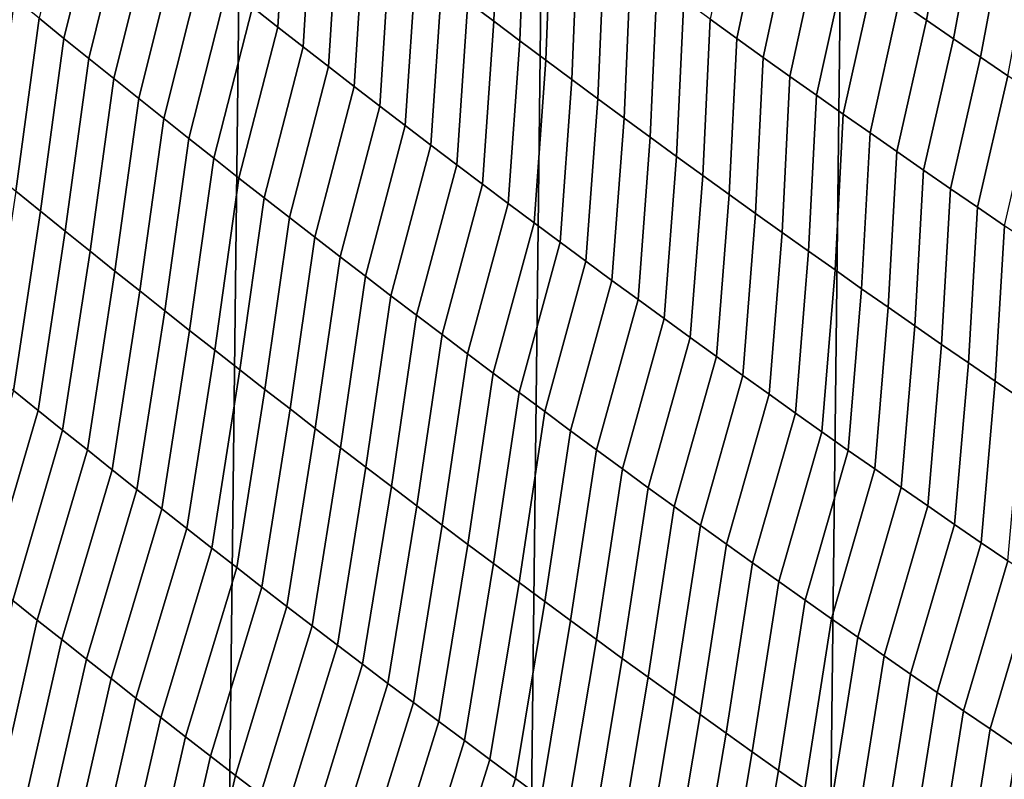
# Model space of a CAD drawing. Header units: metres. Extents: x -240 to 45, y -77 to 27.
# Tile 792 of 1056: x 9.21 to 11.09, y -22.28 to -20.83. Entities that reach past the tile are written whole.
import ezdxf

# ---------------------------------------------------------------- set-up
doc = ezdxf.new("R2010")
doc.units = ezdxf.units.M
doc.layers.add('solid_102011X2', color=7, linetype='CONTINUOUS')

msp = doc.modelspace()

# ---------------------------------------------------------------- linework, layer by layer
at = {"layer": 'solid_102011X2'}
for points in [[(9.575647, 25.051577), (8.991745, -25.261692), (8.402947, -25.458815), (8.991435, 25.261791)], [(10.15489, 24.828394), (9.575917, -25.051476), (8.991745, -25.261692), (9.575647, 25.051577)], [(10.729292, 24.592184), (10.155128, -24.828295), (9.575917, -25.051476), (10.15489, 24.828394)], [(11.298151, 24.343264), (10.729503, -24.592091), (10.155128, -24.828295), (10.729292, 24.592184)], [(11.861567, 24.081562), (11.298356, -24.343168), (10.729503, -24.592091), (11.298151, 24.343264)], [(9.651274, -20.807663, 120.759911), (9.699712, -20.845617, 120.782043), (9.718589, -20.533268, 121.072342), (9.669806, -20.495121, 121.050903)], [(10.062604, -20.797344, 121.220078), (10.112112, -20.834642, 121.240837), (10.123375, -20.535263, 121.538391), (10.073506, -20.497816, 121.518288)], [(9.244209, -20.828781, 120.298225), (9.291557, -20.86727, 120.321732), (9.36262, -20.577833, 120.625351), (9.314842, -20.539183, 120.602631)], [(9.699712, -20.845617, 120.782043), (9.748244, -20.883469, 120.804085), (9.767461, -20.57131, 121.093704), (9.718589, -20.533268, 121.072342)], [(10.112112, -20.834642, 121.240837), (10.16171, -20.871834, 121.261513), (10.173331, -20.572601, 121.558411), (10.123375, -20.535263, 121.538391)], [(10.886602, -20.796572, 122.129128), (10.938215, -20.832291, 122.147232), (10.982348, -20.591431, 122.474014), (10.930236, -20.555727, 122.456573)], [(9.291557, -20.86727, 120.321732), (9.339002, -20.905663, 120.345146), (9.410494, -20.616386, 120.647987), (9.36262, -20.577833, 120.625351)], [(9.748244, -20.883469, 120.804085), (9.79687, -20.921219, 120.826042), (9.816424, -20.609247, 121.114975), (9.767461, -20.57131, 121.093704)], [(10.16171, -20.871834, 121.261513), (10.211399, -20.908915, 121.282104), (10.223375, -20.609827, 121.578346), (10.173331, -20.572601, 121.558411)], [(10.525472, -20.83082, 121.696167), (10.576124, -20.867252, 121.7155), (10.629766, -20.616177, 122.037277), (10.578645, -20.579741, 122.018646)], [(10.938215, -20.832291, 122.147232), (10.989908, -20.867886, 122.165253), (11.034538, -20.62701, 122.491371), (10.982348, -20.591431, 122.474014)], [(9.339002, -20.905663, 120.345146), (9.386543, -20.943962, 120.368477), (9.458462, -20.65484, 120.67054), (9.410494, -20.616386, 120.647987)], [(9.79687, -20.921219, 120.826042), (9.845591, -20.958868, 120.847916), (9.865479, -20.647079, 121.136162), (9.816424, -20.609247, 121.114975)], [(10.211399, -20.908915, 121.282104), (10.261178, -20.945885, 121.302612), (10.273507, -20.646942, 121.598198), (10.223375, -20.609827, 121.578346)], [(10.576124, -20.867252, 121.7155), (10.626863, -20.90357, 121.734749), (10.680968, -20.652494, 122.055824), (10.629766, -20.616177, 122.037277)], [(10.989908, -20.867886, 122.165253), (11.041682, -20.903358, 122.183174), (11.086806, -20.662464, 122.508644), (11.034538, -20.62701, 122.491371)], [(9.386543, -20.943962, 120.368477), (9.434183, -20.982166, 120.391724), (9.506523, -20.693195, 120.693008), (9.458462, -20.65484, 120.67054)], [(9.845591, -20.958868, 120.847916), (9.894403, -20.996412, 120.869698), (9.914624, -20.684807, 121.157272), (9.865479, -20.647079, 121.136162)], [(10.261178, -20.945885, 121.302612), (10.311047, -20.982748, 121.323021), (10.323726, -20.683945, 121.617966), (10.273507, -20.646942, 121.598198)], [(10.626863, -20.90357, 121.734749), (10.677689, -20.93977, 121.753906), (10.732254, -20.688694, 122.07428), (10.680968, -20.652494, 122.055824)], [(11.041682, -20.903358, 122.183174), (11.093536, -20.938709, 122.201012), (11.139151, -20.697792, 122.525826), (11.086806, -20.662464, 122.508644)], [(9.434183, -20.982166, 120.391724), (9.481919, -21.020273, 120.414879), (9.55468, -20.731451, 120.715393), (9.506523, -20.693195, 120.693008)], [(9.894403, -20.996412, 120.869698), (9.943311, -21.033854, 120.891396), (9.963861, -20.722425, 121.178291), (9.914624, -20.684807, 121.157272)], [(10.311047, -20.982748, 121.323021), (10.361006, -21.019499, 121.343353), (10.374032, -20.720833, 121.637642), (10.323726, -20.683945, 121.617966)], [(10.677689, -20.93977, 121.753906), (10.728598, -20.975855, 121.772972), (10.783622, -20.724773, 122.092651), (10.732254, -20.688694, 122.07428)], [(9.481919, -21.020273, 120.414879), (9.529753, -21.058285, 120.437958), (9.60293, -20.769608, 120.737694), (9.55468, -20.731451, 120.715393)], [(9.943311, -21.033854, 120.891396), (9.992311, -21.07119, 120.91301), (10.013186, -20.759939, 121.199226), (9.963861, -20.722425, 121.178291)], [(10.361006, -21.019499, 121.343353), (10.411056, -21.056139, 121.363594), (10.424425, -20.75761, 121.657242), (10.374032, -20.720833, 121.637642)], [(10.728598, -20.975855, 121.772972), (10.779593, -21.011822, 121.791946), (10.835072, -20.760733, 122.110939), (10.783622, -20.724773, 122.092651)], [(9.529753, -21.058285, 120.437958), (9.577683, -21.096197, 120.460945), (9.651274, -20.807663, 120.759911), (9.60293, -20.769608, 120.737694)], [(9.992311, -21.07119, 120.91301), (10.041406, -21.108423, 120.934532), (10.062604, -20.797344, 121.220078), (10.013186, -20.759939, 121.199226)], [(10.411056, -21.056139, 121.363594), (10.461195, -21.092669, 121.383743), (10.474905, -20.794271, 121.67675), (10.424425, -20.75761, 121.657242)], [(10.779593, -21.011822, 121.791946), (10.830672, -21.047672, 121.810837), (10.886602, -20.796572, 122.129128), (10.835072, -20.760733, 122.110939)], [(9.152856, -21.120625, 120.000755), (9.19984, -21.158987, 120.025093), (9.244209, -20.828781, 120.298225), (9.196959, -20.790197, 120.274643)], [(9.577683, -21.096197, 120.460945), (9.62571, -21.134014, 120.483841), (9.699712, -20.845617, 120.782043), (9.651274, -20.807663, 120.759911)], [(10.041406, -21.108423, 120.934532), (10.090594, -21.14555, 120.955963), (10.112112, -20.834642, 121.240837), (10.062604, -20.797344, 121.220078)], [(10.461195, -21.092669, 121.383743), (10.511424, -21.129086, 121.403801), (10.525472, -20.83082, 121.696167), (10.474905, -20.794271, 121.67675)], [(10.830672, -21.047672, 121.810837), (10.881836, -21.083403, 121.829636), (10.938215, -20.832291, 122.147232), (10.886602, -20.796572, 122.129128)], [(9.19984, -21.158987, 120.025093), (9.246924, -21.197258, 120.049347), (9.291557, -20.86727, 120.321732), (9.244209, -20.828781, 120.298225)], [(10.511424, -21.129086, 121.403801), (10.561742, -21.16539, 121.423775), (10.576124, -20.867252, 121.7155), (10.525472, -20.83082, 121.696167)], [(9.62571, -21.134014, 120.483841), (9.673835, -21.171732, 120.506653), (9.748244, -20.883469, 120.804085), (9.699712, -20.845617, 120.782043)], [(10.090594, -21.14555, 120.955963), (10.139875, -21.182571, 120.97731), (10.16171, -20.871834, 121.261513), (10.112112, -20.834642, 121.240837)], [(10.881836, -21.083403, 121.829636), (10.933084, -21.119017, 121.848335), (10.989908, -20.867886, 122.165253), (10.938215, -20.832291, 122.147232)], [(9.246924, -21.197258, 120.049347), (9.294108, -21.235437, 120.073517), (9.339002, -20.905663, 120.345146), (9.291557, -20.86727, 120.321732)], [(10.561742, -21.16539, 121.423775), (10.612148, -21.201582, 121.443649), (10.626863, -20.90357, 121.734749), (10.576124, -20.867252, 121.7155)], [(10.933084, -21.119017, 121.848335), (10.984415, -21.154509, 121.866951), (11.041682, -20.903358, 122.183174), (10.989908, -20.867886, 122.165253)], [(9.673835, -21.171732, 120.506653), (9.722056, -21.209351, 120.529381), (9.79687, -20.921219, 120.826042), (9.748244, -20.883469, 120.804085)], [(10.139875, -21.182571, 120.97731), (10.18925, -21.219486, 120.998566), (10.211399, -20.908915, 121.282104), (10.16171, -20.871834, 121.261513)], [(9.294108, -21.235437, 120.073517), (9.341394, -21.273525, 120.097595), (9.386543, -20.943962, 120.368477), (9.339002, -20.905663, 120.345146)], [(10.612148, -21.201582, 121.443649), (10.662643, -21.237661, 121.46344), (10.677689, -20.93977, 121.753906), (10.626863, -20.90357, 121.734749)], [(10.984415, -21.154509, 121.866951), (11.03583, -21.18988, 121.885468), (11.093536, -20.938709, 122.201012), (11.041682, -20.903358, 122.183174)], [(9.722056, -21.209351, 120.529381), (9.770374, -21.246872, 120.55201), (9.845591, -20.958868, 120.847916), (9.79687, -20.921219, 120.826042)], [(10.18925, -21.219486, 120.998566), (10.238718, -21.256296, 121.01973), (10.261178, -20.945885, 121.302612), (10.211399, -20.908915, 121.282104)], [(9.341394, -21.273525, 120.097595), (9.38878, -21.311522, 120.121582), (9.434183, -20.982166, 120.391724), (9.386543, -20.943962, 120.368477)], [(10.662643, -21.237661, 121.46344), (10.713227, -21.273624, 121.483139), (10.728598, -20.975855, 121.772972), (10.677689, -20.93977, 121.753906)], [(11.03583, -21.18988, 121.885468), (11.087326, -21.225134, 121.903893), (11.14547, -20.973936, 122.21875), (11.093536, -20.938709, 122.201012)], [(9.770374, -21.246872, 120.55201), (9.818789, -21.284292, 120.574562), (9.894403, -20.996412, 120.869698), (9.845591, -20.958868, 120.847916)], [(10.238718, -21.256296, 121.01973), (10.288279, -21.292997, 121.040802), (10.311047, -20.982748, 121.323021), (10.261178, -20.945885, 121.302612)], [(10.713227, -21.273624, 121.483139), (10.763898, -21.309473, 121.502747), (10.779593, -21.011822, 121.791946), (10.728598, -20.975855, 121.772972)], [(9.38878, -21.311522, 120.121582), (9.436266, -21.349422, 120.145485), (9.481919, -21.020273, 120.414879), (9.434183, -20.982166, 120.391724)], [(9.818789, -21.284292, 120.574562), (9.8673, -21.321611, 120.597015), (9.943311, -21.033854, 120.891396), (9.894403, -20.996412, 120.869698)], [(10.288279, -21.292997, 121.040802), (10.337933, -21.329592, 121.06179), (10.361006, -21.019499, 121.343353), (10.311047, -20.982748, 121.323021)], [(10.763898, -21.309473, 121.502747), (10.814656, -21.345207, 121.522255), (10.830672, -21.047672, 121.810837), (10.779593, -21.011822, 121.791946)], [(9.436266, -21.349422, 120.145485), (9.483852, -21.387232, 120.169304), (9.529753, -21.058285, 120.437958), (9.481919, -21.020273, 120.414879)], [(9.8673, -21.321611, 120.597015), (9.915908, -21.358831, 120.619385), (9.992311, -21.07119, 120.91301), (9.943311, -21.033854, 120.891396)], [(10.337933, -21.329592, 121.06179), (10.38768, -21.366077, 121.082687), (10.411056, -21.056139, 121.363594), (10.361006, -21.019499, 121.343353)], [(10.38768, -21.366077, 121.082687), (10.437519, -21.402454, 121.103493), (10.461195, -21.092669, 121.383743), (10.411056, -21.056139, 121.363594)], [(10.814656, -21.345207, 121.522255), (10.865502, -21.380825, 121.541672), (10.881836, -21.083403, 121.829636), (10.830672, -21.047672, 121.810837)], [(9.483852, -21.387232, 120.169304), (9.531539, -21.424946, 120.193024), (9.577683, -21.096197, 120.460945), (9.529753, -21.058285, 120.437958)], [(9.915908, -21.358831, 120.619385), (9.964613, -21.39595, 120.641663), (10.041406, -21.108423, 120.934532), (9.992311, -21.07119, 120.91301)], [(10.437519, -21.402454, 121.103493), (10.487452, -21.438723, 121.124199), (10.511424, -21.129086, 121.403801), (10.461195, -21.092669, 121.383743)], [(10.865502, -21.380825, 121.541672), (10.916435, -21.416327, 121.560997), (10.933084, -21.119017, 121.848335), (10.881836, -21.083403, 121.829636)], [(9.531539, -21.424946, 120.193024), (9.579326, -21.462566, 120.21666), (9.62571, -21.134014, 120.483841), (9.577683, -21.096197, 120.460945)], [(9.964613, -21.39595, 120.641663), (10.013413, -21.432966, 120.663857), (10.090594, -21.14555, 120.955963), (10.041406, -21.108423, 120.934532)], [(10.487452, -21.438723, 121.124199), (10.537476, -21.47488, 121.144821), (10.561742, -21.16539, 121.423775), (10.511424, -21.129086, 121.403801)], [(10.916435, -21.416327, 121.560997), (10.967454, -21.451712, 121.580223), (10.984415, -21.154509, 121.866951), (10.933084, -21.119017, 121.848335)], [(9.579326, -21.462566, 120.21666), (9.627213, -21.500092, 120.240211), (9.673835, -21.171732, 120.506653), (9.62571, -21.134014, 120.483841)], [(10.013413, -21.432966, 120.663857), (10.06231, -21.469881, 120.685951), (10.139875, -21.182571, 120.97731), (10.090594, -21.14555, 120.955963)], [(9.148163, -21.501747, 119.767952), (9.195015, -21.539759, 119.792946), (9.246924, -21.197258, 120.049347), (9.19984, -21.158987, 120.025093)], [(10.537476, -21.47488, 121.144821), (10.587592, -21.510927, 121.165344), (10.612148, -21.201582, 121.443649), (10.561742, -21.16539, 121.423775)], [(10.967454, -21.451712, 121.580223), (11.018559, -21.486979, 121.599358), (11.03583, -21.18988, 121.885468), (10.984415, -21.154509, 121.866951)], [(9.627213, -21.500092, 120.240211), (9.6752, -21.537519, 120.263664), (9.722056, -21.209351, 120.529381), (9.673835, -21.171732, 120.506653)], [(10.06231, -21.469881, 120.685951), (10.111304, -21.506693, 120.707954), (10.18925, -21.219486, 120.998566), (10.139875, -21.182571, 120.97731)], [(9.195015, -21.539759, 119.792946), (9.241971, -21.577681, 119.817856), (9.294108, -21.235437, 120.073517), (9.246924, -21.197258, 120.049347)], [(10.587592, -21.510927, 121.165344), (10.637799, -21.546864, 121.185776), (10.662643, -21.237661, 121.46344), (10.612148, -21.201582, 121.443649)], [(11.018559, -21.486979, 121.599358), (11.069751, -21.522127, 121.618393), (11.087326, -21.225134, 121.903893), (11.03583, -21.18988, 121.885468)], [(9.6752, -21.537519, 120.263664), (9.723287, -21.574854, 120.287033), (9.770374, -21.246872, 120.55201), (9.722056, -21.209351, 120.529381)], [(10.111304, -21.506693, 120.707954), (10.160394, -21.543402, 120.729874), (10.238718, -21.256296, 121.01973), (10.18925, -21.219486, 120.998566)], [(11.069751, -21.522127, 121.618393), (11.121027, -21.557156, 121.637337), (11.138906, -21.260263, 121.922226), (11.087326, -21.225134, 121.903893)], [(9.241971, -21.577681, 119.817856), (9.289031, -21.615513, 119.842667), (9.341394, -21.273525, 120.097595), (9.294108, -21.235437, 120.073517)], [(10.637799, -21.546864, 121.185776), (10.688098, -21.582689, 121.206116), (10.713227, -21.273624, 121.483139), (10.662643, -21.237661, 121.46344)], [(9.723287, -21.574854, 120.287033), (9.771473, -21.612089, 120.310303), (9.818789, -21.284292, 120.574562), (9.770374, -21.246872, 120.55201)], [(10.160394, -21.543402, 120.729874), (10.209579, -21.580006, 120.751694), (10.288279, -21.292997, 121.040802), (10.238718, -21.256296, 121.01973)], [(9.289031, -21.615513, 119.842667), (9.336194, -21.653257, 119.867393), (9.38878, -21.311522, 120.121582), (9.341394, -21.273525, 120.097595)], [(10.688098, -21.582689, 121.206116), (10.738487, -21.618402, 121.226357), (10.763898, -21.309473, 121.502747), (10.713227, -21.273624, 121.483139)], [(9.771473, -21.612089, 120.310303), (9.81976, -21.649229, 120.333488), (9.8673, -21.321611, 120.597015), (9.818789, -21.284292, 120.574562)], [(10.209579, -21.580006, 120.751694), (10.258862, -21.616507, 120.77343), (10.337933, -21.329592, 121.06179), (10.288279, -21.292997, 121.040802)], [(9.336194, -21.653257, 119.867393), (9.383461, -21.690912, 119.892036), (9.436266, -21.349422, 120.145485), (9.38878, -21.311522, 120.121582)], [(10.738487, -21.618402, 121.226357), (10.788966, -21.654003, 121.246506), (10.814656, -21.345207, 121.522255), (10.763898, -21.309473, 121.502747)], [(9.81976, -21.649229, 120.333488), (9.868146, -21.68627, 120.356583), (9.915908, -21.358831, 120.619385), (9.8673, -21.321611, 120.597015)], [(10.258862, -21.616507, 120.77343), (10.308239, -21.652903, 120.795067), (10.38768, -21.366077, 121.082687), (10.337933, -21.329592, 121.06179)], [(9.383461, -21.690912, 119.892036), (9.430832, -21.728476, 119.91658), (9.483852, -21.387232, 120.169304), (9.436266, -21.349422, 120.145485)], [(10.788966, -21.654003, 121.246506), (10.839537, -21.689489, 121.266556), (10.865502, -21.380825, 121.541672), (10.814656, -21.345207, 121.522255)], [(9.868146, -21.68627, 120.356583), (9.916633, -21.723213, 120.379578), (9.964613, -21.39595, 120.641663), (9.915908, -21.358831, 120.619385)], [(10.308239, -21.652903, 120.795067), (10.357713, -21.689192, 120.816612), (10.437519, -21.402454, 121.103493), (10.38768, -21.366077, 121.082687)], [(9.430832, -21.728476, 119.91658), (9.478306, -21.765949, 119.94104), (9.531539, -21.424946, 120.193024), (9.483852, -21.387232, 120.169304)], [(10.839537, -21.689489, 121.266556), (10.890196, -21.724863, 121.286507), (10.916435, -21.416327, 121.560997), (10.865502, -21.380825, 121.541672)], [(9.916633, -21.723213, 120.379578), (9.965218, -21.760057, 120.402489), (10.013413, -21.432966, 120.663857), (9.964613, -21.39595, 120.641663)], [(10.357713, -21.689192, 120.816612), (10.407282, -21.725376, 120.838058), (10.487452, -21.438723, 121.124199), (10.437519, -21.402454, 121.103493)], [(9.478306, -21.765949, 119.94104), (9.525883, -21.803329, 119.965401), (9.579326, -21.462566, 120.21666), (9.531539, -21.424946, 120.193024)], [(10.890196, -21.724863, 121.286507), (10.940945, -21.76012, 121.306366), (10.967454, -21.451712, 121.580223), (10.916435, -21.416327, 121.560997)], [(9.965218, -21.760057, 120.402489), (10.013903, -21.796803, 120.425301), (10.06231, -21.469881, 120.685951), (10.013413, -21.432966, 120.663857)], [(10.407282, -21.725376, 120.838058), (10.456946, -21.761456, 120.859421), (10.537476, -21.47488, 121.144821), (10.487452, -21.438723, 121.124199)], [(10.940945, -21.76012, 121.306366), (10.991782, -21.795265, 121.326126), (11.018559, -21.486979, 121.599358), (10.967454, -21.451712, 121.580223)], [(9.525883, -21.803329, 119.965401), (9.573563, -21.84062, 119.989677), (9.627213, -21.500092, 120.240211), (9.579326, -21.462566, 120.21666)], [(10.013903, -21.796803, 120.425301), (10.062687, -21.833448, 120.448021), (10.111304, -21.506693, 120.707954), (10.06231, -21.469881, 120.685951)], [(10.456946, -21.761456, 120.859421), (10.506706, -21.797426, 120.880676), (10.587592, -21.510927, 121.165344), (10.537476, -21.47488, 121.144821)], [(10.991782, -21.795265, 121.326126), (11.042709, -21.830292, 121.345787), (11.069751, -21.522127, 121.618393), (11.018559, -21.486979, 121.599358)], [(9.573563, -21.84062, 119.989677), (9.621346, -21.877817, 120.013855), (9.6752, -21.537519, 120.263664), (9.627213, -21.500092, 120.240211)], [(10.062687, -21.833448, 120.448021), (10.111571, -21.869993, 120.47065), (10.160394, -21.543402, 120.729874), (10.111304, -21.506693, 120.707954)], [(10.506706, -21.797426, 120.880676), (10.55656, -21.83329, 120.901848), (10.637799, -21.546864, 121.185776), (10.587592, -21.510927, 121.165344)], [(11.042709, -21.830292, 121.345787), (11.093724, -21.865204, 121.365349), (11.121027, -21.557156, 121.637337), (11.069751, -21.522127, 121.618393)], [(9.100459, -21.865337, 119.53373), (9.14708, -21.902977, 119.559402), (9.241971, -21.577681, 119.817856), (9.195015, -21.539759, 119.792946)], [(9.621346, -21.877817, 120.013855), (9.669233, -21.914921, 120.037941), (9.723287, -21.574854, 120.287033), (9.6752, -21.537519, 120.263664)], [(10.111571, -21.869993, 120.47065), (10.160554, -21.906437, 120.493179), (10.209579, -21.580006, 120.751694), (10.160394, -21.543402, 120.729874)], [(10.55656, -21.83329, 120.901848), (10.606508, -21.869045, 120.92292), (10.688098, -21.582689, 121.206116), (10.637799, -21.546864, 121.185776)], [(9.14708, -21.902977, 119.559402), (9.193808, -21.940533, 119.584984), (9.289031, -21.615513, 119.842667), (9.241971, -21.577681, 119.817856)], [(9.669233, -21.914921, 120.037941), (9.717223, -21.951931, 120.061935), (9.771473, -21.612089, 120.310303), (9.723287, -21.574854, 120.287033)], [(10.160554, -21.906437, 120.493179), (10.209637, -21.94278, 120.515617), (10.258862, -21.616507, 120.77343), (10.209579, -21.580006, 120.751694)], [(10.606508, -21.869045, 120.92292), (10.65655, -21.904692, 120.943893), (10.738487, -21.618402, 121.226357), (10.688098, -21.582689, 121.206116)], [(9.193808, -21.940533, 119.584984), (9.240642, -21.978003, 119.610474), (9.336194, -21.653257, 119.867393), (9.289031, -21.615513, 119.842667)], [(9.717223, -21.951931, 120.061935), (9.765315, -21.988848, 120.085838), (9.81976, -21.649229, 120.333488), (9.771473, -21.612089, 120.310303)], [(10.209637, -21.94278, 120.515617), (10.258818, -21.979021, 120.537964), (10.308239, -21.652903, 120.795067), (10.258862, -21.616507, 120.77343)], [(10.65655, -21.904692, 120.943893), (10.706686, -21.940229, 120.964767), (10.788966, -21.654003, 121.246506), (10.738487, -21.618402, 121.226357)], [(9.240642, -21.978003, 119.610474), (9.287582, -22.015387, 119.635872), (9.383461, -21.690912, 119.892036), (9.336194, -21.653257, 119.867393)], [(9.765315, -21.988848, 120.085838), (9.813511, -22.025671, 120.10965), (9.868146, -21.68627, 120.356583), (9.81976, -21.649229, 120.333488)], [(10.258818, -21.979021, 120.537964), (10.308098, -22.01516, 120.560211), (10.357713, -21.689192, 120.816612), (10.308239, -21.652903, 120.795067)], [(10.706686, -21.940229, 120.964767), (10.756915, -21.975657, 120.985542), (10.839537, -21.689489, 121.266556), (10.788966, -21.654003, 121.246506)], [(9.287582, -22.015387, 119.635872), (9.33463, -22.052685, 119.661179), (9.430832, -21.728476, 119.91658), (9.383461, -21.690912, 119.892036)], [(9.813511, -22.025671, 120.10965), (9.861809, -22.062397, 120.133362), (9.916633, -21.723213, 120.379578), (9.868146, -21.68627, 120.356583)], [(10.308098, -22.01516, 120.560211), (10.357477, -22.051195, 120.582359), (10.407282, -21.725376, 120.838058), (10.357713, -21.689192, 120.816612)], [(10.756915, -21.975657, 120.985542), (10.807238, -22.010973, 121.006226), (10.890196, -21.724863, 121.286507), (10.839537, -21.689489, 121.266556)], [(9.33463, -22.052685, 119.661179), (9.381783, -22.089895, 119.686394), (9.478306, -21.765949, 119.94104), (9.430832, -21.728476, 119.91658)], [(9.861809, -22.062397, 120.133362), (9.91021, -22.09903, 120.156982), (9.965218, -21.760057, 120.402489), (9.916633, -21.723213, 120.379578)], [(10.357477, -22.051195, 120.582359), (10.406955, -22.087126, 120.604416), (10.456946, -21.761456, 120.859421), (10.407282, -21.725376, 120.838058)], [(10.807238, -22.010973, 121.006226), (10.857652, -22.046179, 121.026802), (10.940945, -21.76012, 121.306366), (10.890196, -21.724863, 121.286507)], [(9.381783, -22.089895, 119.686394), (9.429043, -22.12702, 119.711517), (9.525883, -21.803329, 119.965401), (9.478306, -21.765949, 119.94104)], [(9.91021, -22.09903, 120.156982), (9.958714, -22.135563, 120.180504), (10.013903, -21.796803, 120.425301), (9.965218, -21.760057, 120.402489)], [(10.406955, -22.087126, 120.604416), (10.456531, -22.122953, 120.626373), (10.506706, -21.797426, 120.880676), (10.456946, -21.761456, 120.859421)], [(10.857652, -22.046179, 121.026802), (10.908159, -22.081274, 121.047287), (10.991782, -21.795265, 121.326126), (10.940945, -21.76012, 121.306366)], [(9.429043, -22.12702, 119.711517), (9.476409, -22.164057, 119.736549), (9.573563, -21.84062, 119.989677), (9.525883, -21.803329, 119.965401)], [(9.958714, -22.135563, 120.180504), (10.007319, -22.172003, 120.203934), (10.062687, -21.833448, 120.448021), (10.013903, -21.796803, 120.425301)], [(10.456531, -22.122953, 120.626373), (10.506204, -22.158678, 120.648232), (10.55656, -21.83329, 120.901848), (10.506706, -21.797426, 120.880676)], [(10.908159, -22.081274, 121.047287), (10.958758, -22.116257, 121.067665), (11.042709, -21.830292, 121.345787), (10.991782, -21.795265, 121.326126)], [(9.476409, -22.164057, 119.736549), (9.523881, -22.201004, 119.761482), (9.621346, -21.877817, 120.013855), (9.573563, -21.84062, 119.989677)], [(10.007319, -22.172003, 120.203934), (10.056028, -22.208344, 120.227264), (10.111571, -21.869993, 120.47065), (10.062687, -21.833448, 120.448021)], [(10.506204, -22.158678, 120.648232), (10.555975, -22.194296, 120.669991), (10.606508, -21.869045, 120.92292), (10.55656, -21.83329, 120.901848)], [(10.958758, -22.116257, 121.067665), (11.009448, -22.151125, 121.087944), (11.093724, -21.865204, 121.365349), (11.042709, -21.830292, 121.345787)], [(11.009448, -22.151125, 121.087944), (11.06023, -22.185881, 121.108124), (11.144827, -21.899998, 121.384811), (11.093724, -21.865204, 121.365349)], [(9.523881, -22.201004, 119.761482), (9.571459, -22.237862, 119.786331), (9.669233, -21.914921, 120.037941), (9.621346, -21.877817, 120.013855)], [(10.056028, -22.208344, 120.227264), (10.104839, -22.244587, 120.250496), (10.160554, -21.906437, 120.493179), (10.111571, -21.869993, 120.47065)], [(10.555975, -22.194296, 120.669991), (10.605843, -22.229807, 120.69165), (10.65655, -21.904692, 120.943893), (10.606508, -21.869045, 120.92292)], [(11.06023, -22.185881, 121.108124), (11.111103, -22.220522, 121.128204), (11.196018, -21.934675, 121.404175), (11.144827, -21.899998, 121.384811)], [(9.571459, -22.237862, 119.786331), (9.619143, -22.274632, 119.811073), (9.717223, -21.951931, 120.061935), (9.669233, -21.914921, 120.037941)], [(10.104839, -22.244587, 120.250496), (10.153752, -22.280733, 120.273636), (10.209637, -21.94278, 120.515617), (10.160554, -21.906437, 120.493179)], [(10.605843, -22.229807, 120.69165), (10.655807, -22.265213, 120.713211), (10.706686, -21.940229, 120.964767), (10.65655, -21.904692, 120.943893)], [(9.113866, -22.294394, 119.355972), (9.160581, -22.331608, 119.382248), (9.240642, -21.978003, 119.610474), (9.193808, -21.940533, 119.584984)], [(10.655807, -22.265213, 120.713211), (10.705869, -22.300512, 120.734673), (10.756915, -21.975657, 120.985542), (10.706686, -21.940229, 120.964767)], [(9.619143, -22.274632, 119.811073), (9.666932, -22.31131, 119.835732), (9.765315, -21.988848, 120.085838), (9.717223, -21.951931, 120.061935)], [(10.153752, -22.280733, 120.273636), (10.202767, -22.31678, 120.296677), (10.258818, -21.979021, 120.537964), (10.209637, -21.94278, 120.515617)], [(9.160581, -22.331608, 119.382248), (9.207405, -22.36874, 119.408417), (9.287582, -22.015387, 119.635872), (9.240642, -21.978003, 119.610474)], [(10.705869, -22.300512, 120.734673), (10.756026, -22.335703, 120.756027), (10.807238, -22.010973, 121.006226), (10.756915, -21.975657, 120.985542)], [(9.666932, -22.31131, 119.835732), (9.714828, -22.347898, 119.860283), (9.813511, -22.025671, 120.10965), (9.765315, -21.988848, 120.085838)], [(10.202767, -22.31678, 120.296677), (10.251884, -22.352726, 120.319618), (10.308098, -22.01516, 120.560211), (10.258818, -21.979021, 120.537964)], [(9.207405, -22.36874, 119.408417), (9.254339, -22.405788, 119.434502), (9.33463, -22.052685, 119.661179), (9.287582, -22.015387, 119.635872)], [(10.251884, -22.352726, 120.319618), (10.301104, -22.388575, 120.342461), (10.357477, -22.051195, 120.582359), (10.308098, -22.01516, 120.560211)], [(10.756026, -22.335703, 120.756027), (10.806279, -22.370785, 120.77729), (10.857652, -22.046179, 121.026802), (10.807238, -22.010973, 121.006226)], [(9.714828, -22.347898, 119.860283), (9.762829, -22.384396, 119.88475), (9.861809, -22.062397, 120.133362), (9.813511, -22.025671, 120.10965)], [(9.254339, -22.405788, 119.434502), (9.301383, -22.442755, 119.460487), (9.381783, -22.089895, 119.686394), (9.33463, -22.052685, 119.661179)], [(10.301104, -22.388575, 120.342461), (10.350425, -22.42432, 120.365204), (10.406955, -22.087126, 120.604416), (10.357477, -22.051195, 120.582359)], [(10.806279, -22.370785, 120.77729), (10.856628, -22.40576, 120.798447), (10.908159, -22.081274, 121.047287), (10.857652, -22.046179, 121.026802)], [(9.762829, -22.384396, 119.88475), (9.810935, -22.420801, 119.909111), (9.91021, -22.09903, 120.156982), (9.861809, -22.062397, 120.133362)], [(9.301383, -22.442755, 119.460487), (9.348536, -22.479635, 119.486382), (9.429043, -22.12702, 119.711517), (9.381783, -22.089895, 119.686394)], [(10.350425, -22.42432, 120.365204), (10.399846, -22.459967, 120.387848), (10.456531, -22.122953, 120.626373), (10.406955, -22.087126, 120.604416)], [(10.856628, -22.40576, 120.798447), (10.907072, -22.440624, 120.819496), (10.958758, -22.116257, 121.067665), (10.908159, -22.081274, 121.047287)], [(9.810935, -22.420801, 119.909111), (9.859147, -22.457115, 119.93338), (9.958714, -22.135563, 120.180504), (9.91021, -22.09903, 120.156982)], [(9.348536, -22.479635, 119.486382), (9.3958, -22.516434, 119.512177), (9.476409, -22.164057, 119.736549), (9.429043, -22.12702, 119.711517)], [(10.399846, -22.459967, 120.387848), (10.449369, -22.495512, 120.410393), (10.506204, -22.158678, 120.648232), (10.456531, -22.122953, 120.626373)], [(10.907072, -22.440624, 120.819496), (10.95761, -22.475378, 120.840446), (11.009448, -22.151125, 121.087944), (10.958758, -22.116257, 121.067665)], [(9.859147, -22.457115, 119.93338), (9.907465, -22.493336, 119.95755), (10.007319, -22.172003, 120.203934), (9.958714, -22.135563, 120.180504)], [(9.3958, -22.516434, 119.512177), (9.443172, -22.553146, 119.53788), (9.523881, -22.201004, 119.761482), (9.476409, -22.164057, 119.736549)], [(10.449369, -22.495512, 120.410393), (10.498993, -22.530954, 120.432838), (10.555975, -22.194296, 120.669991), (10.506204, -22.158678, 120.648232)], [(10.95761, -22.475378, 120.840446), (11.008244, -22.510021, 120.861298), (11.06023, -22.185881, 121.108124), (11.009448, -22.151125, 121.087944)], [(9.907465, -22.493336, 119.95755), (9.955888, -22.529463, 119.981628), (10.056028, -22.208344, 120.227264), (10.007319, -22.172003, 120.203934)], [(9.443172, -22.553146, 119.53788), (9.490654, -22.589771, 119.563484), (9.571459, -22.237862, 119.786331), (9.523881, -22.201004, 119.761482)], [(10.498993, -22.530954, 120.432838), (10.548717, -22.566294, 120.455185), (10.605843, -22.229807, 120.69165), (10.555975, -22.194296, 120.669991)], [(11.008244, -22.510021, 120.861298), (11.058971, -22.544554, 120.882034), (11.111103, -22.220522, 121.128204), (11.06023, -22.185881, 121.108124)], [(9.955888, -22.529463, 119.981628), (10.004416, -22.565496, 120.0056), (10.104839, -22.244587, 120.250496), (10.056028, -22.208344, 120.227264)], [(11.058971, -22.544554, 120.882034), (11.109792, -22.578974, 120.902672), (11.162066, -22.255049, 121.148178), (11.111103, -22.220522, 121.128204)], [(9.490654, -22.589771, 119.563484), (9.538245, -22.626312, 119.588997), (9.619143, -22.274632, 119.811073), (9.571459, -22.237862, 119.786331)], [(10.548717, -22.566294, 120.455185), (10.59854, -22.601528, 120.477425), (10.655807, -22.265213, 120.713211), (10.605843, -22.229807, 120.69165)], [(10.004416, -22.565496, 120.0056), (10.053048, -22.601437, 120.02948), (10.153752, -22.280733, 120.273636), (10.104839, -22.244587, 120.250496)], [(9.538245, -22.626312, 119.588997), (9.585945, -22.662767, 119.61441), (9.666932, -22.31131, 119.835732), (9.619143, -22.274632, 119.811073)], [(10.59854, -22.601528, 120.477425), (10.648463, -22.636662, 120.499557), (10.705869, -22.300512, 120.734673), (10.655807, -22.265213, 120.713211)], [(10.053048, -22.601437, 120.02948), (10.101787, -22.637281, 120.053253), (10.202767, -22.31678, 120.296677), (10.153752, -22.280733, 120.273636)]]:
    msp.add_3dface(points, dxfattribs=at)

doc.saveas('drawing.dxf')
